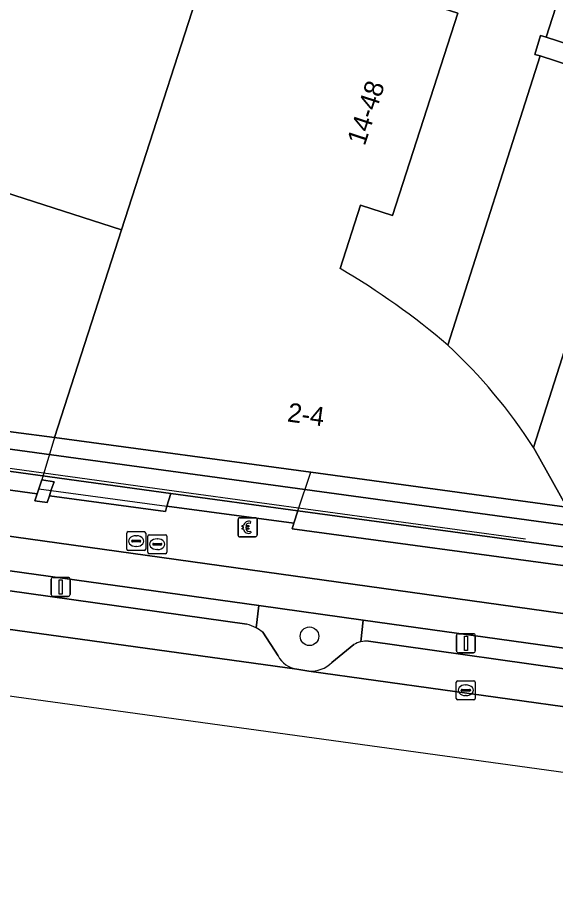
# Model space of a CAD drawing. Extents: x 160675 to 161153, y 383241 to 383714.
# Drawn here: x 160958.41 to 160986.68, y 383243.61 to 383290.36 of the extents above; entities that cross this region are included whole.
import ezdxf

# ---------------------------------------------------------------- set-up
doc = ezdxf.new("R2010")
doc.units = 0
for name, color, linetype in [('IMGEO_Berm_open', 7, 'Continuous'), ('IMGEO_Betaalautomaat', 7, 'Continuous'), ('IMGEO_Boom', 7, 'Continuous'), ('IMGEO_Erf', 7, 'Continuous'), ('IMGEO_Fietspad_gesloten', 7, 'Continuous'), ('IMGEO_Groenvoorziening', 7, 'Continuous'), ('IMGEO_Kolk', 7, 'Continuous'), ('IMGEO_Lichtmast', 7, 'Continuous'), ('IMGEO_Lijnafwatering', 7, 'Continuous'), ('IMGEO_Muur', 7, 'Continuous'), ('IMGEO_Pand', 7, 'Continuous'), ('IMGEO_Pand_nummerreeks', 7, 'Continuous'), ('IMGEO_Pand_overbouw', 7, 'Continuous'), ('IMGEO_Parkeervlak_open', 7, 'Continuous'), ('IMGEO_Rijbaan_lokaal_gesloten', 7, 'Continuous'), ('IMGEO_Rioolput', 7, 'Continuous'), ('IMGEO_Voetpad_open', 7, 'Continuous')]:
    doc.layers.add(name, color=color, linetype=linetype)

msp = doc.modelspace()

# ---------------------------------------------------------------- linework, layer by layer
at = {"layer": 'IMGEO_Berm_open'}
for points in [[(160970.944, 383258.256), (160971.094, 383259.424), (160951.803, 383262.123)], [(160952.119, 383261.02), (160970.455, 383258.441)], [(160976.57, 383258.658), (160976.455, 383257.521)], [(160989.236, 383255.681), (160989.408, 383256.862), (160976.57, 383258.658)], [(160976.85, 383257.547), (160988.756, 383255.864)]]:
    msp.add_lwpolyline(points, dxfattribs=at)
for centre, radius, start, end in [((160970.007, 383256.519), 1.974, 61.6658, 76.8886), ((160976.738, 383256.239), 1.313, 85.0978, 102.434)]:
    msp.add_arc(centre, radius, start, end, dxfattribs=at)
at = {"layer": 'IMGEO_Betaalautomaat'}
for p, q in [((160970.066, 383264.045), (160970.907, 383264.045)), ((160970.907, 383264.045), (160970.066, 383264.045)), ((160969.991, 383263.121), (160969.991, 383263.962)), ((160969.991, 383263.962), (160969.991, 383263.121)), ((160970.274, 383263.509), (160970.274, 383263.577)), ((160970.395, 383263.577), (160970.395, 383263.509)), ((160970.653, 383263.85), (160970.636, 383263.75)), ((160970.99, 383263.971), (160970.99, 383263.13)), ((160970.99, 383263.13), (160970.99, 383263.971)), ((160970.64, 383263.344), (160970.662, 383263.257)), ((160970.916, 383263.046), (160970.075, 383263.046)), ((160970.075, 383263.046), (160970.916, 383263.046))]:
    msp.add_line(p, q, dxfattribs=at)
for points in [[(160970.274, 383263.577), (160970.205, 383263.577), (160970.205, 383263.646), (160970.284, 383263.646)], [(160970.406, 383263.646), (160970.553, 383263.646), (160970.553, 383263.577), (160970.395, 383263.577)], [(160970.279, 383263.44), (160970.205, 383263.44), (160970.205, 383263.509), (160970.274, 383263.509)], [(160970.395, 383263.509), (160970.553, 383263.509), (160970.553, 383263.44), (160970.409, 383263.44)]]:
    msp.add_lwpolyline(points, dxfattribs=at)
for centre, radius, start, end in [((160970.069, 383263.968), 0.0779, 92.4484, 184.2845), ((160970.069, 383263.968), 0.0779, 92.4484, 184.2845), ((160970.913, 383263.968), 0.0779, 2.4484, 94.2845), ((160970.913, 383263.968), 0.0779, 2.4484, 94.2845), ((160970.567, 383263.57), 0.293, 73.014, 165.0139), ((160970.573, 383263.583), 0.179, 69.3236, 159.5683), ((160970.069, 383263.124), 0.0779, 182.4484, 274.2845), ((160970.069, 383263.124), 0.0779, 182.4484, 274.2845), ((160970.54, 383263.495), 0.267, 191.8096, 297.0389), ((160970.573, 383263.51), 0.179, 202.7625, 291.8693), ((160970.913, 383263.124), 0.0779, 272.4484, 4.2845), ((160970.913, 383263.124), 0.0779, 272.4484, 4.2845)]:
    msp.add_arc(centre, radius, start, end, dxfattribs=at)
at = {"layer": 'IMGEO_Boom'}
msp.add_circle((160973.749, 383257.813), 0.489, dxfattribs=at)
at = {"layer": 'IMGEO_Erf'}
msp.add_lwpolyline([(160943.614, 383302.795), (160942.777, 383303.077), (160942.578, 383302.465), (160941.73, 383302.736), (160940.32, 383298.343), (160941.191, 383298.065), (160940.991, 383297.445), (160940.143, 383297.716), (160938.625, 383292.988), (160939.448, 383292.73), (160937.804, 383287.581), (160963.866, 383279.201), (160968.854, 383294.685)], close=True, dxfattribs=at)
at = {"layer": 'IMGEO_Fietspad_gesloten'}
for points in [[(161055.654, 383249.406), (161021.974, 383254.146), (161015.584, 383255.032), (160917.876, 383268.672), (160905.957, 383270.323), (160821.26, 383282.051), (160802.2, 383284.6)], [(160916.557, 383267.054), (160927.544, 383265.517), (160931.387, 383264.979), (160946.189, 383262.908), (160951.803, 383262.123), (160971.094, 383259.424), (160976.57, 383258.658), (160989.408, 383256.862), (160994.582, 383256.138), (161009.264, 383254.084), (161014.233, 383253.389), (161021.034, 383252.455), (161029.904, 383251.214), (161035.545, 383250.425), (161050.235, 383248.369), (161054.045, 383247.836), (161056.61, 383247.477)]]:
    msp.add_lwpolyline(points, dxfattribs=at)
at = {"layer": 'IMGEO_Groenvoorziening'}
for points in [[(160976.57, 383258.658), (160971.094, 383259.424), (160970.944, 383258.256)], [(160976.455, 383257.521), (160976.57, 383258.658)], [(160971.301, 383258.02), (160972.094, 383256.787)], [(160974.933, 383256.431), (160976.086, 383257.377)], [(160973.076, 383256.077), (160973.717, 383255.972)]]:
    msp.add_lwpolyline(points, dxfattribs=at)
for centre, radius, start, end in [((160969.987, 383256.421), 2.069, 50.5977, 62.4677), ((160976.742, 383256.241), 1.311, 102.6316, 120.0042), ((160973.279, 383257.392), 1.33, 207.0341, 261.231), ((160973.794, 383257.609), 1.639, 267.3166, 314.0431)]:
    msp.add_arc(centre, radius, start, end, dxfattribs=at)
at = {"layer": 'IMGEO_Kolk'}
for p, q in [((160981.472, 383254.544), (160981.472, 383255.396)), ((160981.547, 383255.47), (160982.399, 383255.47)), ((160981.96, 383255.25), (160981.985, 383255.25)), ((160982.473, 383255.396), (160982.473, 383254.544)), ((160981.731, 383254.964), (160981.731, 383254.976)), ((160982.169, 383254.927), (160981.771, 383254.927)), ((160981.774, 383255.013), (160982.172, 383255.013)), ((160981.983, 383254.69), (160981.958, 383254.69)), ((160982.215, 383254.976), (160982.215, 383254.964)), ((160982.399, 383254.47), (160981.547, 383254.47))]:
    msp.add_line(p, q, dxfattribs=at)
for points in [[(160981.472, 383254.544), (160981.472, 383255.396)], [(160981.547, 383255.47), (160982.399, 383255.47)], [(160982.473, 383255.396), (160982.473, 383254.544)], [(160982.399, 383254.47), (160981.547, 383254.47)]]:
    msp.add_lwpolyline(points, dxfattribs=at)
for centre, radius, start, end in [((160981.549, 383255.394), 0.0765, 91.552, 178.448), ((160981.549, 383255.394), 0.0765, 91.552, 178.448), ((160982.397, 383255.394), 0.0765, 1.552, 88.448), ((160982.397, 383255.394), 0.0765, 1.552, 88.448), ((160981.771, 383254.973), 0.0403, 85.8775, 175.7526), ((160981.768, 383254.963), 0.0366, 178.938, 274.7102), ((160982.172, 383254.97), 0.043, 264.8664, 352.4533), ((160982.176, 383254.975), 0.0386, 1.7309, 96.639), ((160981.549, 383254.546), 0.0765, 181.552, 268.448), ((160981.549, 383254.546), 0.0765, 181.552, 268.448), ((160982.397, 383254.546), 0.0765, 271.552, 358.448), ((160982.397, 383254.546), 0.0765, 271.552, 358.448)]:
    msp.add_arc(centre, radius, start, end, dxfattribs=at)
for centre, major_axis, ratio, start_param, end_param in [((160981.959, 383254.97), (-0.387, 0.002), 0.722429, 4.712389, 7.853982), ((160981.984, 383254.97), (-0.39, 0.002), 0.717154, 1.570796, 4.712389)]:
    msp.add_ellipse(centre, major_axis=major_axis, ratio=ratio, start_param=start_param, end_param=end_param, dxfattribs=at)
at = {"layer": 'IMGEO_Lichtmast'}
for p, q in [((160960.165, 383260.01), (160960.165, 383260.81)), ((160960.165, 383260.81), (160960.165, 383260.01)), ((160960.265, 383260.91), (160961.055, 383260.91)), ((160961.055, 383260.91), (160960.265, 383260.91)), ((160961.155, 383260.81), (160961.155, 383260.01)), ((160961.155, 383260.01), (160961.155, 383260.81)), ((160961.055, 383259.91), (160960.265, 383259.91)), ((160960.265, 383259.91), (160961.055, 383259.91)), ((160981.583, 383257.947), (160982.373, 383257.947)), ((160982.373, 383257.947), (160981.583, 383257.947)), ((160981.483, 383257.047), (160981.483, 383257.847)), ((160981.483, 383257.847), (160981.483, 383257.047)), ((160982.473, 383257.847), (160982.473, 383257.047)), ((160982.473, 383257.047), (160982.473, 383257.847)), ((160982.373, 383256.947), (160981.583, 383256.947)), ((160981.583, 383256.947), (160982.373, 383256.947))]:
    msp.add_line(p, q, dxfattribs=at)
for points in [[(160960.585, 383260.785), (160960.735, 383260.785), (160960.735, 383260.035), (160960.585, 383260.035), (160960.585, 383260.785)], [(160981.903, 383257.822), (160982.053, 383257.822), (160982.053, 383257.072), (160981.903, 383257.072), (160981.903, 383257.822)]]:
    msp.add_lwpolyline(points, dxfattribs=at)
for centre, start, end in [((160960.265, 383260.81), 90, 180), ((160960.265, 383260.81), 90, 180), ((160961.055, 383260.81), 0, 90), ((160961.055, 383260.81), 360, 90), ((160960.265, 383260.01), 180, 270), ((160960.265, 383260.01), 180, 270), ((160961.055, 383260.01), 270, 0), ((160961.055, 383260.01), 270, 0), ((160981.583, 383257.847), 90, 180), ((160981.583, 383257.847), 90, 180), ((160982.373, 383257.847), 0, 90), ((160982.373, 383257.847), 360, 90), ((160981.583, 383257.047), 180, 270), ((160981.583, 383257.047), 180, 270), ((160982.373, 383257.047), 270, 0), ((160982.373, 383257.047), 270, 0)]:
    msp.add_arc(centre, 0.1, start, end, dxfattribs=at)
at = {"layer": 'IMGEO_Lijnafwatering'}
for points in [[(160967.149, 383265.381), (160949.181, 383267.844)], [(160985.118, 383262.918), (160967.149, 383265.381)]]:
    msp.add_lwpolyline(points, dxfattribs=at)
at = {"layer": 'IMGEO_Muur'}
msp.add_lwpolyline([(160990.482, 383287.946), (160986.202, 383289.329), (160985.898, 383289.425), (160985.595, 383288.418), (160985.89, 383288.35), (160991.53, 383286.518), (160995.794, 383285.133), (160996.111, 383286.133)], close=True, dxfattribs=at)
at = {"layer": 'IMGEO_Pand'}
for points in [[(160920.037, 383273.784), (160958.187, 383268.56), (160960.344, 383268.267), (160963.866, 383279.201), (160937.804, 383287.581), (160939.448, 383292.73), (160938.625, 383292.988), (160940.143, 383297.716), (160940.991, 383297.445), (160941.191, 383298.065), (160940.32, 383298.343), (160941.73, 383302.736), (160942.578, 383302.465), (160942.777, 383303.077), (160933.386, 383306.103), (160933.536, 383306.474), (160933.134, 383306.606), (160932.393, 383304.302), (160927.197, 383305.975)], [(160975.365, 383277.155), (160976.425, 383280.494), (160978.117, 383279.956), (160981.552, 383290.599), (160977.592, 383291.879), (160977.719, 383292.257), (160977.324, 383292.384), (160977.178, 383291.927), (160973.174, 383293.215), (160973.324, 383293.671), (160972.929, 383293.801), (160972.807, 383293.43), (160968.854, 383294.685), (160963.866, 383279.201), (160960.344, 383268.267), (160973.818, 383266.439), (160987.295, 383264.611), (160985.535, 383267.741)]]:
    msp.add_lwpolyline(points, dxfattribs=at)
for points in [[(160960.171, 383265.509), (160960.315, 383265.94), (160959.664, 383266.036), (160959.51, 383265.564), (160959.423, 383265.299), (160959.305, 383264.94), (160959.949, 383264.845), (160960.071, 383265.21)], [(160966.461, 383265.316), (160966.242, 383264.66), (160972.925, 383263.763), (160973.144, 383264.419)]]:
    msp.add_lwpolyline(points, close=True, dxfattribs=at)
for centre, radius, start, end in [((160956.004, 383243.962), 38.427, 49.3669, 59.7456), ((160962.374, 383252.928), 27.493, 32.6026, 47.274)]:
    msp.add_arc(centre, radius, start, end, dxfattribs=at)
at = {"layer": 'IMGEO_Pand_overbouw'}
msp.add_lwpolyline([(160973.818, 383266.439), (160960.344, 383268.267), (160959.664, 383266.036), (160959.51, 383265.564), (160966.242, 383264.66), (160966.461, 383265.316), (160973.144, 383264.419)], close=True, dxfattribs=at)
at = {"layer": 'IMGEO_Parkeervlak_open'}
for points in [[(160970.455, 383258.441), (160952.119, 383261.02)], [(160948.745, 383259.454), (160973.076, 383256.077)], [(160972.094, 383256.787), (160971.301, 383258.02)], [(160988.756, 383255.864), (160976.85, 383257.547)], [(160976.086, 383257.377), (160974.933, 383256.431)], [(160973.717, 383255.972), (160991.33, 383253.522)]]:
    msp.add_lwpolyline(points, dxfattribs=at)
for centre, radius, start, end in [((160970.007, 383256.519), 1.974, 61.6658, 76.8886), ((160969.987, 383256.421), 2.069, 50.5977, 62.4677), ((160976.742, 383256.241), 1.311, 102.6316, 120.0042), ((160976.738, 383256.239), 1.313, 85.0978, 102.434), ((160973.279, 383257.392), 1.33, 207.0341, 261.231), ((160973.794, 383257.609), 1.639, 267.3166, 314.0431)]:
    msp.add_arc(centre, radius, start, end, dxfattribs=at)
at = {"layer": 'IMGEO_Rijbaan_lokaal_gesloten'}
msp.add_lwpolyline([(160991.33, 383253.522), (160973.717, 383255.972), (160973.076, 383256.077), (160948.745, 383259.454), (160948.208, 383259.553), (160930.19, 383262.116), (160927.098, 383262.525), (160926.821, 383262.562), (160926.374, 383259.023), (161038.265, 383243.607)], dxfattribs=at)
at = {"layer": 'IMGEO_Rioolput'}
for p, q in [((160964.136, 383262.393), (160964.136, 383263.245)), ((160964.211, 383263.319), (160965.063, 383263.319)), ((160964.624, 383263.099), (160964.649, 383263.099)), ((160965.137, 383263.245), (160965.137, 383262.393)), ((160965.243, 383262.231), (160965.243, 383263.083)), ((160965.318, 383263.157), (160966.17, 383263.157)), ((160966.244, 383263.083), (160966.244, 383262.231)), ((160964.395, 383262.813), (160964.395, 383262.825)), ((160964.833, 383262.776), (160964.435, 383262.776)), ((160964.438, 383262.862), (160964.836, 383262.862)), ((160964.879, 383262.825), (160964.879, 383262.813)), ((160965.502, 383262.651), (160965.502, 383262.663)), ((160965.94, 383262.614), (160965.542, 383262.614)), ((160965.545, 383262.7), (160965.943, 383262.7)), ((160965.731, 383262.937), (160965.756, 383262.937)), ((160965.986, 383262.663), (160965.986, 383262.651)), ((160965.063, 383262.319), (160964.211, 383262.319)), ((160964.647, 383262.539), (160964.622, 383262.539)), ((160966.17, 383262.157), (160965.318, 383262.157)), ((160965.754, 383262.377), (160965.729, 383262.377))]:
    msp.add_line(p, q, dxfattribs=at)
for points in [[(160964.136, 383262.393), (160964.136, 383263.245)], [(160964.211, 383263.319), (160965.063, 383263.319)], [(160965.137, 383263.245), (160965.137, 383262.393)], [(160965.243, 383262.231), (160965.243, 383263.083)], [(160965.318, 383263.157), (160966.17, 383263.157)], [(160966.244, 383263.083), (160966.244, 383262.231)], [(160965.063, 383262.319), (160964.211, 383262.319)], [(160966.17, 383262.157), (160965.318, 383262.157)]]:
    msp.add_lwpolyline(points, dxfattribs=at)
for centre, radius, start, end in [((160964.213, 383263.243), 0.0765, 91.552, 178.448), ((160964.213, 383263.243), 0.0765, 91.552, 178.448), ((160965.061, 383263.243), 0.0765, 1.552, 88.448), ((160965.061, 383263.243), 0.0765, 1.552, 88.448), ((160965.32, 383263.081), 0.0765, 91.552, 178.448), ((160965.32, 383263.081), 0.0765, 91.552, 178.448), ((160966.168, 383263.081), 0.0765, 1.552, 88.448), ((160966.168, 383263.081), 0.0765, 1.552, 88.448), ((160964.435, 383262.822), 0.0403, 85.8775, 175.7526), ((160964.432, 383262.812), 0.0366, 178.938, 274.7102), ((160964.836, 383262.819), 0.043, 264.8664, 352.4533), ((160964.84, 383262.824), 0.0386, 1.7309, 96.639), ((160965.542, 383262.66), 0.0403, 85.8775, 175.7526), ((160965.539, 383262.65), 0.0366, 178.938, 274.7102), ((160965.943, 383262.657), 0.043, 264.8664, 352.4533), ((160965.947, 383262.662), 0.0386, 1.7309, 96.639), ((160964.213, 383262.395), 0.0765, 181.552, 268.448), ((160964.213, 383262.395), 0.0765, 181.552, 268.448), ((160965.061, 383262.395), 0.0765, 271.552, 358.448), ((160965.061, 383262.395), 0.0765, 271.552, 358.448), ((160965.32, 383262.233), 0.0765, 181.552, 268.448), ((160965.32, 383262.233), 0.0765, 181.552, 268.448), ((160966.168, 383262.233), 0.0765, 271.552, 358.448), ((160966.168, 383262.233), 0.0765, 271.552, 358.448)]:
    msp.add_arc(centre, radius, start, end, dxfattribs=at)
for centre, major_axis, ratio, start_param, end_param in [((160964.623, 383262.819), (-0.387, 0.002), 0.722429, 4.712389, 7.853982), ((160964.648, 383262.819), (-0.39, 0.002), 0.717154, 1.570796, 4.712389), ((160965.73, 383262.657), (-0.387, 0.002), 0.722429, 4.712389, 7.853982), ((160965.755, 383262.657), (-0.39, 0.002), 0.717154, 1.570796, 4.712389)]:
    msp.add_ellipse(centre, major_axis=major_axis, ratio=ratio, start_param=start_param, end_param=end_param, dxfattribs=at)
at = {"layer": 'IMGEO_Voetpad_open'}
for points in [[(160981.028, 383273.124), (160985.89, 383288.35), (160985.595, 383288.418), (160985.898, 383289.425), (160986.202, 383289.329), (160987.7, 383294.03), (160986.194, 383294.511), (160962.368, 383302.146), (160962.468, 383302.443), (160987.798, 383294.336), (160988.196, 383295.585), (160962.889, 383303.693), (160945.837, 383309.589), (160944.96, 383309.85), (160935.57, 383312.891)], [(160927.197, 383305.975), (160932.393, 383304.302), (160933.134, 383306.606), (160933.536, 383306.474), (160933.386, 383306.103), (160942.777, 383303.077), (160943.614, 383302.795), (160968.854, 383294.685), (160972.807, 383293.43), (160972.929, 383293.801), (160973.324, 383293.671), (160973.174, 383293.215), (160977.178, 383291.927), (160977.324, 383292.384), (160977.719, 383292.257), (160977.592, 383291.879), (160981.552, 383290.599), (160978.117, 383279.956), (160976.425, 383280.494), (160975.365, 383277.155)], [(160985.535, 383267.741), (160991.53, 383286.518), (160985.89, 383288.35), (160981.028, 383273.124)], [(160991.53, 383286.518), (160985.535, 383267.741), (160987.295, 383264.611)], [(160794.456, 383285.635), (160802.2, 383284.6), (160821.26, 383282.051), (160905.957, 383270.323), (160917.876, 383268.672), (161015.584, 383255.032)], [(160906.361, 383274.718), (160906.652, 383275.617), (160907.414, 383278.054), (160906.582, 383278.383), (160904.953, 383273.337), (160904.857, 383273.04), (160905.752, 383272.875), (160905.772, 383272.934), (160905.926, 383273.383), (160906.572, 383273.293), (160906.425, 383272.844), (160912.494, 383272.008), (160912.693, 383272.666), (160919.42, 383271.745), (160919.491, 383271.792), (160966.461, 383265.316), (160973.144, 383264.419), (160988.15, 383262.381)], [(160987.9, 383263.299), (160987.726, 383263.594), (160906.361, 383274.718)], [(160988.114, 383261.392), (160972.847, 383263.465), (160972.925, 383263.763), (160966.242, 383264.66), (160966.18, 383264.374), (160960.071, 383265.21), (160959.949, 383264.845), (160959.305, 383264.94), (160959.423, 383265.299), (160919.184, 383270.806), (160919.221, 383271.087), (160912.494, 383272.008), (160906.425, 383272.844), (160906.213, 383272.197), (160905.572, 383272.294), (160905.752, 383272.875)], [(160988.15, 383262.381), (160973.144, 383264.419), (160972.925, 383263.763), (160972.847, 383263.465), (160988.114, 383261.392), (160988.155, 383261.661)]]:
    msp.add_lwpolyline(points, dxfattribs=at)
for points in [[(160992.001, 383292.648), (160987.7, 383294.03), (160986.202, 383289.329), (160990.482, 383287.946)], [(160906.652, 383275.617), (160906.361, 383274.718), (160987.726, 383263.594), (160987.295, 383264.611), (160973.818, 383266.439), (160960.344, 383268.267), (160958.187, 383268.56), (160920.037, 383273.784)], [(160919.491, 383271.792), (160919.42, 383271.745), (160919.221, 383271.087), (160919.184, 383270.806), (160959.423, 383265.299), (160959.51, 383265.564), (160959.664, 383266.036), (160960.315, 383265.94), (160960.171, 383265.509), (160960.071, 383265.21), (160966.18, 383264.374), (160966.242, 383264.66), (160966.461, 383265.316)]]:
    msp.add_lwpolyline(points, close=True, dxfattribs=at)
for centre, radius, start, end in [((160956.004, 383243.962), 38.427, 49.3669, 59.7456), ((160962.374, 383252.928), 27.493, 32.6026, 47.274)]:
    msp.add_arc(centre, radius, start, end, dxfattribs=at)

# ---------------------------------------------------------------- texts
at = {"layer": 'IMGEO_Pand_nummerreeks'}
for s, rotation, p in [('14-48', 71.826, (160976.655, 383283.581)), ('2-4', 352.1849, (160972.548, 383269.119))]:
    msp.add_text(s, height=1, rotation=rotation, dxfattribs=at).set_placement(p)

doc.saveas('drawing.dxf')
